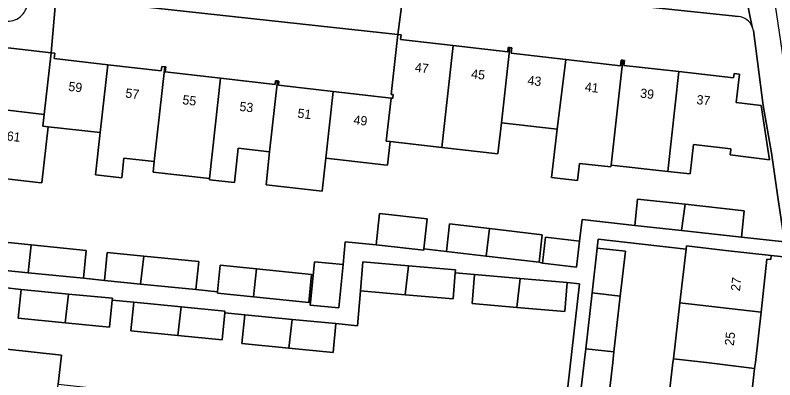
# Model space of a CAD drawing. Extents: x 162026 to 163502, y 387295 to 388169.
# Drawn here: x 162585.7 to 162667.9, y 387498.1 to 387537.6 of the extents above; entities that cross this region are included whole.
import ezdxf

# ---------------------------------------------------------------- set-up
doc = ezdxf.new("R2010")
doc.units = 0
for name, color, linetype in [('IMGEO_Erf', 7, 'Continuous'), ('IMGEO_Groenvoorziening', 7, 'Continuous'), ('IMGEO_Pand', 7, 'Continuous'), ('IMGEO_Pand_nummerreeks', 7, 'Continuous'), ('IMGEO_Voetpad_open', 7, 'Continuous')]:
    doc.layers.add(name, color=color, linetype=linetype)

msp = doc.modelspace()

# ---------------------------------------------------------------- linework, layer by layer
at = {"layer": 'IMGEO_Erf'}
for points in [[(162664.002, 387537.433), (162627.856, 387541.261), (162627.125, 387535.504), (162627.475, 387535.464), (162627.414, 387534.931), (162633.098, 387534.286), (162639.02, 387533.614), (162639.073, 387534.085), (162639.251, 387534.065), (162639.442, 387534.044), (162639.375, 387533.458), (162645.285, 387532.788), (162651.233, 387532.113), (162651.302, 387532.727), (162651.467, 387532.708), (162651.652, 387532.687), (162651.591, 387532.148), (162657.527, 387531.475), (162663.468, 387530.801), (162663.521, 387531.264), (162664.083, 387531.2), (162663.734, 387528.12), (162666.461, 387527.811), (162667.234, 387522.617), (162667.267, 387522.398), (162667.335, 387521.94), (162663.091, 387522.453), (162663.128, 387522.784), (162663.151, 387522.985), (162663.167, 387523.128), (162659.113, 387523.587), (162658.753, 387520.4), (162656.329, 387520.672), (162650.209, 387521.359), (162650.173, 387521.154), (162646.767, 387521.537), (162646.559, 387519.685), (162643.735, 387520.029), (162644.373, 387525.259), (162638.329, 387525.945), (162637.944, 387522.572), (162631.876, 387523.261), (162626.289, 387523.895), (162626, 387521.345), (162625.584, 387521.392), (162619.329, 387522.101), (162618.928, 387518.551), (162612.846, 387519.216), (162613.227, 387522.794), (162609.843, 387523.178), (162609.423, 387519.476), (162606.719, 387519.773), (162606.731, 387519.887), (162600.615, 387520.58), (162600.744, 387521.742), (162597.472, 387522.104), (162597.235, 387519.965), (162594.378, 387520.287), (162594.895, 387524.873), (162589.26, 387525.512), (162588.569, 387519.42), (162588.19, 387519.463), (162581.915, 387520.175)], [(162582.732, 387527.54), (162588.843, 387526.847), (162589.597, 387533.5), (162554.961, 387537.508)], [(162653.064, 387517.685), (162658.213, 387517.121), (162664.604, 387516.42), (162664.301, 387513.56), (162668.974, 387513.048), (162668.262, 387517.876), (162667.556, 387522.664), (162666.666, 387527.788), (162665.603, 387535.908)], [(162583.503, 387513.116), (162587.443, 387512.722), (162593.393, 387512.127), (162593.091, 387509.101), (162595.366, 387508.868), (162595.669, 387511.894), (162599.608, 387511.5), (162605.559, 387510.905), (162605.257, 387507.879), (162607.595, 387507.645), (162607.882, 387510.509), (162611.821, 387510.115), (162617.772, 387509.52), (162617.47, 387506.494), (162617.668, 387506.475), (162618.101, 387510.884), (162621.181, 387510.582), (162621.424, 387513.056), (162624.754, 387512.729), (162625.133, 387516.128), (162630.297, 387515.553), (162629.932, 387512.283), (162632.375, 387512.011), (162632.71, 387514.987), (162637.021, 387514.486), (162642.739, 387513.82), (162642.404, 387510.844), (162642.764, 387510.752), (162643.088, 387513.562), (162646.791, 387513.135), (162647.062, 387515.484), (162652.773, 387514.825), (162653.064, 387517.685)], [(162656.233, 387494.335), (162656.892, 387500), (162656.939, 387500.403), (162657.642, 387506.442), (162658.318, 387512.245), (162648.798, 387513.355), (162648.685, 387512.372), (162651.742, 387512.025), (162651.191, 387507.169), (162650.506, 387501.129), (162650.378, 387500), (162649.818, 387495.059)], [(162669.747, 387494.427), (162670.345, 387500), (162670.578, 387502.171), (162669.22, 387511.377), (162667.541, 387511.566), (162667.49, 387511.12), (162667.075, 387511.167), (162666.43, 387505.451), (162665.815, 387500), (162665.741, 387499.343), (162665.064, 387493.339)], [(162646.773, 387508.513), (162645.444, 387508.664), (162645.179, 387505.523), (162639.998, 387505.96), (162635.149, 387506.368), (162635.414, 387509.51), (162633.328, 387509.686), (162633.092, 387506.894), (162627.909, 387507.331), (162623.062, 387507.739), (162622.745, 387503.972), (162620.417, 387504.198), (162620.115, 387501.085), (162615.321, 387501.551), (162610.237, 387502.046), (162610.54, 387505.158), (162608.387, 387505.367), (162608.104, 387502.447), (162603.31, 387502.913), (162598.226, 387503.408), (162598.529, 387506.52), (162596.195, 387506.746), (162595.912, 387503.83), (162591.119, 387504.296), (162586.034, 387504.791), (162586.337, 387507.903), (162584.415, 387508.09)], [(162584.793, 387501.451), (162590.719, 387500.779), (162590.365, 387497.662), (162596.332, 387496.985), (162602.557, 387496.279), (162608.563, 387495.598), (162614.568, 387494.917), (162620.535, 387494.24), (162626.349, 387493.581), (162632.539, 387492.879), (162638.436, 387492.21), (162644.35, 387491.539), (162644.402, 387492.001), (162644.894, 387491.945), (162646.773, 387508.513)]]:
    msp.add_lwpolyline(points, dxfattribs=at)
msp.add_lwpolyline([(162589.597, 387533.5), (162589.983, 387533.457), (162589.917, 387532.873), (162595.72, 387532.214), (162601.513, 387531.557), (162601.567, 387532.032), (162601.881, 387531.996), (162601.994, 387531.983), (162601.932, 387531.44), (162607.927, 387530.76), (162613.828, 387530.09), (162613.872, 387530.483), (162614.077, 387530.46), (162614.251, 387530.44), (162614.2, 387529.987), (162620.129, 387529.314), (162626.383, 387528.605), (162626.565, 387528.584), (162626.611, 387528.986), (162626.388, 387529.011), (162627.125, 387535.504), (162590.317, 387539.533), (162590.097, 387539.374)], close=True, dxfattribs=at)
for centre, radius, start, end in [((162663.811, 387535.629), 1.814, 22.53014, 83.96501), ((162663.735, 387535.611), 1.892, 9.02635, 22.13549)]:
    msp.add_arc(centre, radius, start, end, dxfattribs=at)
at = {"layer": 'IMGEO_Groenvoorziening'}
msp.add_arc((162584.855, 387539.101), 2.187, 263.34089, 354.79004, dxfattribs=at)
at = {"layer": 'IMGEO_Pand'}
for points in [[(162633.098, 387534.286), (162627.414, 387534.931), (162627.475, 387535.464), (162627.125, 387535.504), (162626.388, 387529.011), (162626.611, 387528.986), (162626.565, 387528.584), (162626.383, 387528.605), (162625.867, 387523.943), (162626.289, 387523.895), (162631.876, 387523.261)], [(162631.876, 387523.261), (162637.944, 387522.572), (162638.329, 387525.945), (162639.251, 387534.065), (162639.073, 387534.085), (162639.02, 387533.614), (162633.098, 387534.286)], [(162645.285, 387532.788), (162639.375, 387533.458), (162639.442, 387534.044), (162639.251, 387534.065), (162638.329, 387525.945), (162644.373, 387525.259)], [(162595.72, 387532.214), (162589.917, 387532.873), (162589.983, 387533.457), (162589.597, 387533.5), (162588.843, 387526.847), (162588.699, 387525.576), (162589.26, 387525.512), (162594.895, 387524.873)], [(162651.467, 387532.708), (162651.302, 387532.727), (162651.233, 387532.113), (162645.285, 387532.788), (162644.373, 387525.259), (162643.735, 387520.029), (162646.559, 387519.685), (162646.767, 387521.537), (162650.173, 387521.154), (162650.209, 387521.359)], [(162650.209, 387521.359), (162656.329, 387520.672), (162657.527, 387531.475), (162651.591, 387532.148), (162651.652, 387532.687), (162651.467, 387532.708)], [(162601.881, 387531.996), (162601.567, 387532.032), (162601.513, 387531.557), (162595.72, 387532.214), (162594.895, 387524.873), (162594.378, 387520.287), (162597.235, 387519.965), (162597.472, 387522.104), (162600.744, 387521.742)], [(162607.927, 387530.76), (162601.932, 387531.44), (162601.994, 387531.983), (162601.881, 387531.996), (162600.744, 387521.742), (162600.615, 387520.58), (162606.731, 387519.887)], [(162614.077, 387530.46), (162613.872, 387530.483), (162613.828, 387530.09), (162607.927, 387530.76), (162606.731, 387519.887), (162606.719, 387519.773), (162609.423, 387519.476), (162609.843, 387523.178), (162613.227, 387522.794)], [(162663.734, 387528.12), (162664.083, 387531.2), (162663.521, 387531.264), (162663.468, 387530.801), (162657.527, 387531.475), (162656.329, 387520.672), (162658.753, 387520.4), (162659.113, 387523.587), (162663.167, 387523.128), (162663.151, 387522.985), (162663.128, 387522.784), (162663.091, 387522.453), (162667.335, 387521.94), (162667.267, 387522.398), (162667.234, 387522.617), (162666.461, 387527.811)], [(162613.227, 387522.794), (162612.846, 387519.216), (162618.928, 387518.551), (162619.329, 387522.101), (162620.129, 387529.314), (162614.2, 387529.987), (162614.251, 387530.44), (162614.077, 387530.46)], [(162626.383, 387528.605), (162620.129, 387529.314), (162619.329, 387522.101), (162625.584, 387521.392), (162626, 387521.345), (162626.289, 387523.895), (162625.867, 387523.943)], [(162589.26, 387525.512), (162588.699, 387525.576), (162588.843, 387526.847), (162582.732, 387527.54), (162581.915, 387520.175), (162588.19, 387519.463), (162588.569, 387519.42)], [(162658.213, 387517.121), (162653.064, 387517.685), (162652.773, 387514.825), (162657.806, 387514.273)], [(162657.806, 387514.273), (162664.301, 387513.56), (162664.604, 387516.42), (162658.213, 387517.121)], [(162630.297, 387515.553), (162625.133, 387516.128), (162624.754, 387512.729), (162629.918, 387512.154), (162629.932, 387512.283)], [(162637.021, 387514.486), (162632.71, 387514.987), (162632.375, 387512.011), (162636.681, 387511.51)], [(162636.681, 387511.51), (162642.404, 387510.844), (162642.739, 387513.82), (162637.021, 387514.486)], [(162643.088, 387513.562), (162642.764, 387510.752), (162646.467, 387510.325), (162646.791, 387513.135)], [(162583.503, 387513.116), (162583.2, 387510.09), (162587.108, 387509.699), (162587.443, 387512.722)], [(162593.091, 387509.101), (162593.393, 387512.127), (162587.443, 387512.722), (162587.108, 387509.699)], [(162667.075, 387511.167), (162667.49, 387511.12), (162667.541, 387511.566), (162662.573, 387512.127), (162658.36, 387512.602), (162658.318, 387512.245), (162657.642, 387506.442), (162666.43, 387505.451)], [(162595.669, 387511.894), (162595.366, 387508.868), (162599.272, 387508.477), (162599.608, 387511.5)], [(162651.191, 387507.169), (162651.742, 387512.025), (162648.685, 387512.372), (162648.134, 387507.514)], [(162605.257, 387507.879), (162605.559, 387510.905), (162599.608, 387511.5), (162599.272, 387508.477)], [(162611.821, 387510.115), (162607.882, 387510.509), (162607.595, 387507.645), (162607.579, 387507.483), (162611.486, 387507.092)], [(162611.821, 387510.115), (162611.486, 387507.092), (162617.47, 387506.494), (162617.772, 387509.52)], [(162621.181, 387510.582), (162618.101, 387510.884), (162617.668, 387506.475), (162617.642, 387506.206), (162620.722, 387505.904)], [(162623.327, 387510.881), (162623.062, 387507.739), (162627.909, 387507.331), (162628.265, 387510.465)], [(162633.328, 387509.686), (162633.357, 387510.035), (162628.265, 387510.465), (162627.909, 387507.331), (162633.092, 387506.894)], [(162635.414, 387509.51), (162635.149, 387506.368), (162639.998, 387505.96), (162640.354, 387509.094)], [(162645.179, 387505.523), (162645.444, 387508.664), (162640.354, 387509.094), (162639.998, 387505.96)], [(162586.337, 387507.903), (162586.034, 387504.791), (162591.119, 387504.296), (162591.472, 387507.404)], [(162596.195, 387506.746), (162596.214, 387506.943), (162591.472, 387507.404), (162591.119, 387504.296), (162595.912, 387503.83)], [(162650.506, 387501.129), (162651.191, 387507.169), (162648.134, 387507.514), (162647.449, 387501.474)], [(162598.529, 387506.52), (162598.226, 387503.408), (162603.31, 387502.913), (162603.663, 387506.021)], [(162608.387, 387505.367), (162608.406, 387505.56), (162603.663, 387506.021), (162603.31, 387502.913), (162608.104, 387502.447)], [(162665.741, 387499.343), (162665.815, 387500), (162666.43, 387505.451), (162657.642, 387506.442), (162656.939, 387500.403), (162660.51, 387500)], [(162610.54, 387505.158), (162610.237, 387502.046), (162615.321, 387501.551), (162615.674, 387504.659)], [(162620.115, 387501.085), (162620.417, 387504.198), (162615.674, 387504.659), (162615.321, 387501.551)], [(162590.365, 387497.662), (162590.719, 387500.779), (162584.793, 387501.451), (162584.439, 387498.334), (162583.487, 387489.945), (162589.412, 387489.273)], [(162649.818, 387495.059), (162650.378, 387500), (162650.506, 387501.129), (162647.449, 387501.474), (162647.282, 387500), (162646.76, 387495.403)], [(162665.064, 387493.339), (162665.741, 387499.343), (162660.51, 387500), (162656.939, 387500.403), (162656.892, 387500), (162656.233, 387494.335)]]:
    msp.add_lwpolyline(points, close=True, dxfattribs=at)
at = {"layer": 'IMGEO_Voetpad_open'}
for points in [[(162672.393, 387509.096), (162671.746, 387513.354), (162671.251, 387513.281), (162670.795, 387516.36), (162671.29, 387516.433), (162668.152, 387537.647), (162665.375, 387555.633), (162662.439, 387555.211), (162662.633, 387553.827), (162664.24, 387542.329), (162665.487, 387536.324)], [(162665.487, 387536.324), (162664.24, 387542.329)], [(162542.162, 387535.629), (162551.428, 387536.989), (162554.961, 387537.508), (162589.597, 387533.5), (162590.097, 387539.374), (162590.317, 387539.533), (162627.125, 387535.504), (162627.856, 387541.261), (162664.002, 387537.433)], [(162665.603, 387535.908), (162666.666, 387527.788), (162667.556, 387522.664), (162668.262, 387517.876), (162668.974, 387513.048), (162669.22, 387511.377), (162670.578, 387502.171), (162670.345, 387500), (162669.747, 387494.427), (162674.187, 387493.854)], [(162668.974, 387513.048), (162664.301, 387513.56), (162657.806, 387514.273), (162652.773, 387514.825), (162647.062, 387515.484), (162646.791, 387513.135), (162646.467, 387510.325), (162642.764, 387510.752), (162642.404, 387510.844), (162636.681, 387511.51), (162632.375, 387512.011), (162629.932, 387512.283), (162629.918, 387512.154), (162624.754, 387512.729), (162621.424, 387513.056), (162621.181, 387510.582), (162620.722, 387505.904), (162617.642, 387506.206), (162617.668, 387506.475), (162617.47, 387506.494), (162611.486, 387507.092), (162607.579, 387507.483), (162607.595, 387507.645), (162605.257, 387507.879), (162599.272, 387508.477), (162595.366, 387508.868), (162593.091, 387509.101), (162587.108, 387509.699), (162583.2, 387510.09)], [(162646.76, 387495.403), (162647.282, 387500), (162647.449, 387501.474), (162648.134, 387507.514), (162648.685, 387512.372), (162648.798, 387513.355), (162658.318, 387512.245), (162658.36, 387512.602), (162662.573, 387512.127), (162667.541, 387511.566), (162669.22, 387511.377)], [(162584.415, 387508.09), (162586.337, 387507.903), (162591.472, 387507.404), (162596.214, 387506.943), (162596.195, 387506.746), (162598.529, 387506.52), (162603.663, 387506.021), (162608.406, 387505.56), (162608.387, 387505.367), (162610.54, 387505.158), (162615.674, 387504.659), (162620.417, 387504.198), (162622.745, 387503.972), (162623.062, 387507.739), (162623.327, 387510.881), (162628.265, 387510.465), (162633.357, 387510.035), (162633.328, 387509.686), (162635.414, 387509.51), (162640.354, 387509.094), (162645.444, 387508.664), (162646.773, 387508.513), (162644.894, 387491.945)]]:
    msp.add_lwpolyline(points, dxfattribs=at)
for centre, radius, start, end in [((162584.855, 387539.101), 2.187, 263.34089, 354.79004), ((162663.811, 387535.629), 1.814, 22.53014, 83.96501), ((162663.735, 387535.611), 1.892, 9.02635, 22.13549)]:
    msp.add_arc(centre, radius, start, end, dxfattribs=at)

# ---------------------------------------------------------------- texts
at = {"layer": 'IMGEO_Pand_nummerreeks'}
for s, rotation, p in [('47', 353.46828, (162628.919, 387531.457)), ('45', 353.46554, (162635.016, 387530.759)), ('43', 353.46554, (162641.113, 387530.061)), ('59', 353.32504, (162591.415, 387529.394)), ('41', 353.46554, (162647.322, 387529.35)), ('57', 353.32504, (162597.587, 387528.672)), ('39', 353.46554, (162653.307, 387528.664)), ('55', 353.32504, (162603.76, 387527.95)), ('53', 353.32504, (162609.932, 387527.227)), ('37', 353.46828, (162659.404, 387527.965)), ('51', 353.32529, (162616.216, 387526.492)), ('49', 353.32504, (162622.277, 387525.783)), ('61', 353.16461, (162584.738, 387524.035)), ('27', 83.56589, (162664.145, 387507.672)), ('25', 83.56303, (162663.478, 387501.76))]:
    msp.add_text(s, height=1, rotation=rotation, dxfattribs=at).set_placement(p)

doc.saveas('drawing.dxf')
